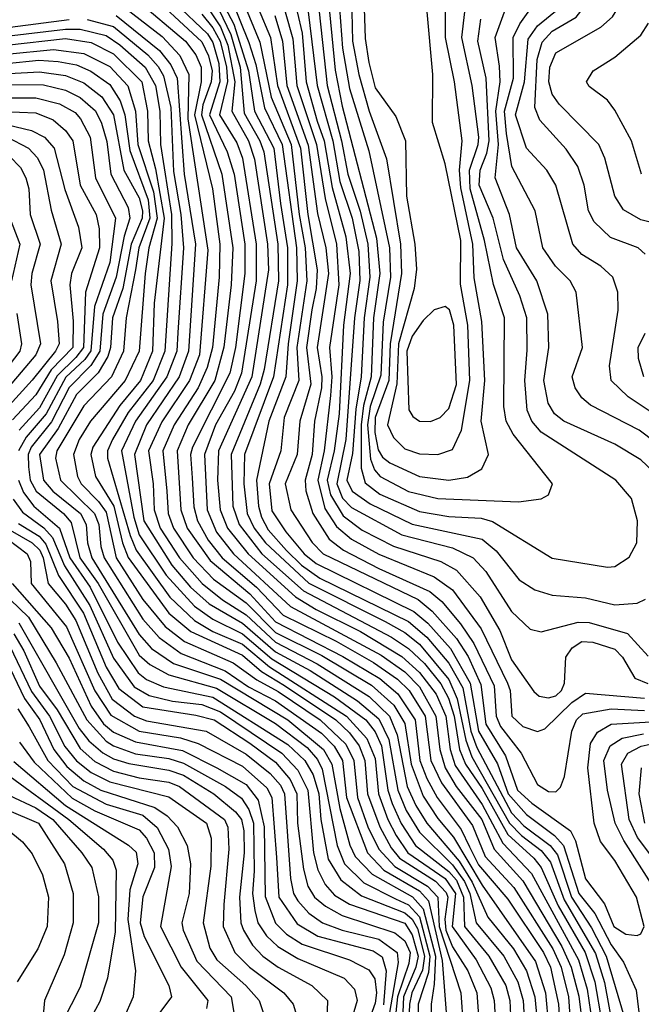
# Model space of a CAD drawing. Extents: x 501367 to 657802, y 482273 to 547541.
# Tile 586 of 656: x 608131 to 609817, y 520004 to 522673. Entities that reach past the tile are written whole.
import ezdxf

# ---------------------------------------------------------------- set-up
doc = ezdxf.new("R2010")
doc.units = 0

msp = doc.modelspace()

# ---------------------------------------------------------------- linework, layer by layer
at = {"layer": '0CON20XD'}
for points in [[(609827.3, 522037.3), (609808.1, 522055), (609732.9, 522082.9), (609688.3, 522125), (609673.6, 522155), (609661.9, 522225), (609644.8, 522275), (609612.5, 522322.5), (609541, 522401), (609527.6, 522435), (609534.2, 522565.8), (609547.4, 522612.6), (609575, 522642.1), (609639.9, 522680.1), (609661.5, 522708.5), (609664.6, 522805), (609646.1, 523065), (609679.5, 523165), (609677.6, 523255), (609685, 523294), (609706.2, 523335), (609745, 523367.1), (609786.5, 523413.5), (609825, 523489.4)], [(609935, 522101.1), (609815, 522131), (609768.1, 522158.1), (609744.8, 522194.8), (609717.7, 522297.7), (609701.7, 522335), (609593.9, 522443.9), (609575, 522471.6), (609565.5, 522505), (609568.4, 522545), (609585, 522583.7), (609707.1, 522652.9), (609738.6, 522681.4), (609753.3, 522705), (609748.7, 522775), (609718.8, 522865), (609712.1, 522915), (609715.8, 522985), (609742.9, 523047.1), (609755.2, 523085), (609779.3, 523245), (609799.8, 523280.2), (609825, 523299.7)], [(609545, 521374.5), (609564.6, 521385.4), (609576.2, 521415), (609469.5, 521549.5), (609449.7, 521585), (609444.2, 521625), (609445.8, 521865), (609415.6, 521955.6), (609391.2, 522075), (609352.3, 522215), (609351.1, 522265), (609374.5, 522335), (609375.6, 522355), (609358.2, 522495), (609330.2, 522625), (609357.6, 522865)], [(608465, 522802.5), (608639.9, 522635), (608655, 522611.4), (608671.2, 522555), (608673.2, 522505), (608645.6, 522415), (608693.8, 522315), (608712.6, 522255), (608741.5, 522065), (608741.4, 521985), (608715.7, 521785), (608700.4, 521715), (608599.1, 521515), (608594.5, 521495), (608598.4, 521431.6), (608602.8, 521352.8), (608612.7, 521315), (608642.4, 521262.4), (608679.8, 521215), (608773.4, 521135), (608845, 521059.6), (608988.9, 520988.9), (609090.6, 520930.6), (609155, 520885.4), (609186.7, 520855), (609230.1, 520785), (609245.8, 520665), (609274.5, 520604.5), (609358.8, 520488.8), (609392.9, 520405), (609470.5, 520320.5), (609576.7, 520155), (609599.3, 520105), (609618.7, 520025), (609630.6, 519855)], [(608744.2, 522785), (608811, 522625), (608829.6, 522495), (608892.3, 522325), (608912.7, 522145), (608937.5, 521995), (608935.1, 521945.1), (608923, 521887), (608908.6, 521785), (608920.6, 521685), (608890.2, 521585), (608883.4, 521495), (608850.4, 521415), (608866.1, 521345), (608923.6, 521256.4), (608953.5, 521225), (609211.2, 521101.2), (609249.6, 521069.6), (609315.7, 520995.7), (609347.2, 520947.2), (609381.2, 520871.2), (609395, 520763.8), (609447.9, 520677.9), (609480.7, 520585), (609519.9, 520549.9), (609624.9, 520474.9), (609637.8, 520447.8), (609665, 520344.7), (609716.7, 520276.8), (609741.9, 520215), (609775, 520194), (609805, 520190.8)], [(608465, 522762.7), (608625, 522613.5), (608642.9, 522575), (608652.6, 522535), (608650.2, 522505), (608627.7, 522442.3), (608623.9, 522415), (608679.2, 522255), (608708.5, 522055), (608704.7, 521955), (608684.8, 521785.2), (608660.2, 521695), (608587.5, 521575), (608558.1, 521505), (608567.8, 521345), (608585.3, 521295), (608647.2, 521207.2), (608755, 521117.1), (608825, 521040.9), (609007.5, 520947.5), (609107.1, 520887.1), (609156.3, 520846.3), (609203.4, 520775), (609216.2, 520665), (609235, 520616.6), (609263.1, 520565), (609328.1, 520478.1), (609351.1, 520431.1), (609375, 520382.1), (609455, 520288.9), (609551, 520145), (609570.6, 520105), (609592.4, 520005), (609600.5, 519865)], [(608714.9, 522774.9), (608782.5, 522612.5), (608813, 522463), (608867.2, 522335), (608888.3, 522145), (608905.4, 522055), (608909.7, 521965), (608882.8, 521785), (608888.1, 521695), (608848.2, 521595), (608838.8, 521505), (608807.1, 521415), (608815, 521341.8), (608852.4, 521285), (608902.3, 521225), (608935, 521199.1), (609199.3, 521069.4), (609237.5, 521037.5), (609299.2, 520969.2), (609352.7, 520875), (609374.9, 520744.9), (609426.5, 520656.5), (609455.1, 520575), (609505, 520519), (609581.5, 520461.5), (609605.2, 520435.2), (609647.3, 520305), (609690.3, 520250.3), (609735, 520165.4), (609768.7, 520118.7), (609802.5, 520042.5), (609839.2, 519745)], [(609295, 521425.2), (609345, 521433.2), (609384.2, 521455.7), (609402.1, 521495), (609382.4, 521585), (609392.6, 521695), (609384.4, 521855), (609363.7, 521973.7), (609360, 522065), (609327.1, 522217.1), (609323.9, 522265), (609331, 522345), (609310.4, 522505), (609286, 522625), (609286.8, 522775)], [(608447.9, 522727.9), (608580.8, 522615), (608608.3, 522578.3), (608622.7, 522545), (608623.3, 522505), (608604.5, 522415), (608653.5, 522215), (608673.9, 522065), (608671.8, 521975), (608654, 521785), (608639.5, 521730.5), (608614.7, 521675.3), (608549.4, 521575), (608519.2, 521505), (608530.3, 521395), (608533.1, 521335), (608548.1, 521295), (608601.7, 521215), (608656.5, 521156.5), (608745, 521092.9), (608825, 521012), (608950.1, 520950.1), (609085, 520869), (609145.6, 520815), (609175.5, 520765.5), (609192.1, 520655), (609225, 520568.9), (609265, 520507.8), (609307.7, 520457.7), (609385, 520327.3), (609529.5, 520120.5), (609557.2, 520035), (609573.1, 519855)], [(608670.3, 522740.3), (608711.4, 522661.4), (608751.7, 522535), (608768, 522425), (608819.6, 522325), (608837.7, 522175), (608857.3, 522055), (608857.5, 521955), (608818.7, 521705), (608740.3, 521495), (608738.8, 521415), (608748.1, 521335), (608766.8, 521295), (608797.3, 521255), (608915, 521145.7), (609122.2, 521042.2), (609175, 521012), (609215, 520980.4), (609294.8, 520885), (609317.5, 520832.5), (609340.4, 520720.4), (609357.1, 520675), (609459, 520495), (609491.5, 520461.5), (609545, 520420.9), (609569.9, 520389.9), (609607.3, 520287.3), (609692.1, 520142.1), (609716.7, 520063.3), (609738.6, 519945)], [(608703.4, 522733.4), (608751.9, 522611.9), (608771.4, 522551.5), (608794.3, 522434.3), (608842.9, 522335), (608881.2, 522055), (608883.7, 521965), (608859.2, 521795), (608852.8, 521705), (608806.5, 521585), (608772.8, 521425), (608778.1, 521355), (608786.4, 521325), (608805, 521290.5), (608854.3, 521234.3), (608895, 521195), (608945, 521159.1), (609185, 521041.6), (609235, 520999.4), (609295, 520928.9), (609332.3, 520862.3), (609354.7, 520745), (609370.5, 520700.5), (609465, 520523.2), (609498.2, 520488.2), (609569.2, 520435), (609589.3, 520409.3), (609627.1, 520295), (609681.6, 520211.6), (609721.5, 520135), (609769.9, 519970.1)], [(609855, 521527.6), (609810.8, 521560.8), (609678.8, 521628.8), (609655, 521648.4), (609637.2, 521675), (609629, 521705), (609657.5, 521785), (609639.7, 521935), (609623.3, 521965), (609584.3, 522005), (609549.1, 522055), (609528.7, 522155), (609465.6, 522275.6), (609451.4, 522365), (609445.4, 522425), (609470.2, 522515), (609468.9, 522625), (609487.6, 522662.4), (609545.9, 522745)], [(607255, 522718.5), (607628.7, 522661.3), (607735, 522646.6), (607793.9, 522646.1), (607825, 522649.4), (607905, 522674.9), (608105, 522653.4), (608265, 522674)], [(608418, 522705), (608517.6, 522627.6), (608565, 522575.8), (608589.8, 522525), (608586.9, 522405), (608641.2, 522048.9), (608618.3, 521765), (608591.7, 521695), (608516.5, 521583.5), (608480.4, 521505), (608492.7, 521415), (608495.1, 521345), (608511.5, 521295), (608564.6, 521214.6), (608625.7, 521145), (608681.1, 521101.1), (608745, 521060.4), (608825, 520985.8), (608937.5, 520927.5), (609079, 520839), (609134.1, 520785), (609154.7, 520735), (609182, 520595), (609205, 520543.3), (609234.7, 520495), (609322.3, 520392.3), (609358.2, 520335), (609400.1, 520240.1), (609470.2, 520155), (609505.5, 520095), (609527.5, 520025), (609542.9, 519865)], [(608642.7, 522702.7), (608675, 522654.3), (608695, 522603.9), (608714.7, 522505), (608705.8, 522425), (608750.9, 522345), (608767.2, 522295), (608803.2, 522065), (608805.7, 521995), (608760, 521705), (608670, 521505), (608667.6, 521425), (608674.7, 521345), (608694.7, 521295), (608750.6, 521225), (608878.8, 521108.8), (608935, 521074.8), (609055, 521014.9), (609167.1, 520947.1), (609215, 520903.5), (609260.1, 520845), (609286.7, 520785), (609298.1, 520695), (609311.8, 520651.8), (609385, 520546.2), (609441.2, 520441.2), (609518.7, 520358.7), (609646.4, 520125), (609669.7, 520045), (609683.5, 519953.5)], [(608670.7, 522700.7), (608703.3, 522633.3), (608728.4, 522545), (608740, 522420), (608782.4, 522345), (608792.7, 522315), (608831.2, 522065), (608832.4, 521965), (608793.5, 521725), (608782.8, 521685), (608704, 521495), (608709.1, 521355), (608725.6, 521305), (608787.4, 521225), (608900.3, 521125), (609139.1, 520999.1), (609185, 520968.8), (609228.3, 520928.3), (609273, 520873), (609293.8, 520833.8), (609309.2, 520785), (609323.6, 520695), (609339.5, 520655), (609385, 520589.4), (609454.4, 520464.4), (609525, 520400.4), (609545.1, 520375), (609591.4, 520271.4), (609664.7, 520145), (609691, 520065), (609709.9, 519955)], [(608997.9, 522705), (609006.2, 522596.2), (609025, 522486.9), (609077.4, 522317.4), (609133.8, 522055), (609136.3, 521975), (609116.7, 521853.3), (609109.9, 521709.9), (609081.5, 521625), (609074.3, 521575), (609081.8, 521481.8), (609093, 521453), (609108, 521435), (609185, 521394.4), (609265, 521375.4), (609483.2, 521366.8), (609545, 521374.5)], [(609065.1, 522705), (609067.9, 522622.1), (609077.5, 522557.5), (609095, 522488.6), (609151.2, 522411.2), (609176.8, 522345), (609179.7, 522195), (609202.5, 522065), (609207.1, 521997.1), (609200.9, 521945), (609158.4, 521795), (609153.8, 521686.2), (609128.4, 521575), (609145, 521540.8), (609175, 521510.2), (609215, 521496.2), (609265, 521494.8)], [(609265, 521494.8), (609305, 521508.6), (609329, 521561), (609352, 521695), (609346, 521845), (609326.5, 521956.5), (609327.1, 522075), (609285, 522282.5), (609250.6, 522395), (609251.1, 522525), (609234.9, 522704.9)], [(609894.8, 521575), (609780.9, 521650.9), (609734.7, 521695), (609730.7, 521735), (609753.8, 521886.2), (609752.9, 521935), (609739.7, 521975), (609706.7, 522005), (609655, 522036.9), (609630.6, 522065), (609584.8, 522225), (609560.3, 522265), (609505, 522325.3), (609475.1, 522415), (609500.1, 522505), (609509.8, 522620.2), (609535, 522657), (609593.5, 522705)], [(608314.1, 522674.1), (608385, 522654.6), (608477.9, 522577.9), (608506.8, 522546.8), (608521.2, 522521.2), (608540.5, 522435), (608547.8, 522262.2), (608567.6, 522145), (608574.9, 522055.1), (608560.1, 521825), (608556.7, 521775), (608530.2, 521705), (608444.7, 521585), (608407.1, 521505), (608440.1, 521325), (608455, 521277.1), (608527.7, 521167.7), (608605, 521083.7), (608655, 521048.1), (608735, 521009), (608815, 520940.5), (608985, 520837.6), (609069.9, 520775), (609095, 520743.2), (609112.1, 520705), (609128.9, 520585), (609141, 520549), (609165, 520494.3), (609204.3, 520435), (609295, 520364.1), (609315, 520340.4), (609334.3, 520295), (609337.5, 520215), (609402.7, 520135), (609448.8, 520055), (609460.4, 520015), (609464.1, 519935)], [(608392.4, 522685), (608509.7, 522589.7), (608540.8, 522550.8), (608557.5, 522515), (608577.1, 522255), (608607.2, 522065), (608589, 521775), (608563.2, 521705), (608474.4, 521575), (608442.2, 521495), (608467.8, 521315), (608543.3, 521195), (608593.9, 521135), (608645, 521090), (608735, 521037.9), (608825, 520959.9), (608918.8, 520908.8), (609047.3, 520827.3), (609105, 520778.4), (609131.9, 520721.9), (609156.6, 520585), (609179.3, 520529.3), (609215, 520471.3), (609305, 520382.6), (609337, 520337), (609351.8, 520305), (609368.3, 520225), (609444.1, 520135), (609482.1, 520065), (609496.1, 520015), (609499.5, 519950.5)], [(608625, 522687.9), (608655, 522651), (608674.1, 522615), (608691.4, 522545), (608694, 522506), (608672.7, 522415), (608719.3, 522339.3), (608735, 522297.6), (608772.5, 522065), (608771.9, 521965), (608732.4, 521715), (608713.3, 521666.7), (608661.9, 521575), (608631.8, 521495), (608639.2, 521345), (608664.5, 521284.5), (608710.7, 521225), (608865, 521082.6), (609110.8, 520950.8), (609175, 520905.3), (609214.8, 520864.8), (609259.6, 520785), (609269.9, 520695), (609284.9, 520645), (609314.8, 520594.8), (609383.8, 520505), (609417.5, 520425), (609495, 520338.6), (609601.1, 520161.1), (609626.3, 520105), (609646.8, 520026.8), (609657.3, 519945)], [(608822.7, 522685), (608843.9, 522615), (608855.6, 522495), (608913.4, 522333.4), (608938.3, 522148.3), (608961.1, 522055), (608968.3, 521985), (608937.4, 521785), (608950.3, 521705), (608949.3, 521675), (608930.1, 521585), (608923.7, 521495), (608904.9, 521425), (608906.6, 521396.6), (608926.2, 521335), (608970.1, 521265), (609008.9, 521235), (609105, 521185.7), (609243.2, 521123.2), (609275.8, 521095.8), (609326.2, 521036.1), (609362.4, 520982.4), (609417.9, 520867.9), (609423.2, 520785), (609435, 520757.2), (609490.9, 520685), (609535, 520599.7), (609565, 520581.5), (609585, 520580.2)], [(608851.1, 522695), (608871.4, 522621.4), (608882.6, 522495), (608936.1, 522335), (608958.9, 522188.9), (608990.4, 522065), (608996.5, 521955), (608970.8, 521785), (608976.9, 521705), (608974, 521655), (608956.6, 521505), (608939, 521425), (608958.6, 521348.6), (608989.7, 521299.7), (609030.3, 521265), (609105, 521224.1), (609255, 521163.5), (609305, 521127.7), (609381.9, 521021.9), (609453.5, 520875), (609460.9, 520855), (609465.6, 520785), (609495, 520757.5), (609535, 520744.1)], [(608882.9, 522695), (608896.5, 522636.5), (608907.9, 522505), (608937.9, 522397.9), (608956.6, 522345), (608978.2, 522218.2), (609015.6, 522085), (609027.4, 521985), (609009.1, 521845), (608997.1, 521605), (608984, 521505), (608964.9, 521425), (608973.3, 521385), (609008, 521328), (609059.9, 521289.9), (609145, 521246.1), (609273.3, 521205), (609315, 521181.3), (609379.3, 521109.3), (609432.8, 521017.2), (609465, 520938.2), (609525, 520852.5), (609539.5, 520839.5), (609565, 520834.8)], [(608913.6, 522695), (608937.3, 522495), (608979.8, 522345), (608999, 522235), (609032.1, 522135), (609050.2, 522045), (609053.3, 521966.7), (609038.9, 521865), (609015.3, 521535.3), (608990.6, 521415), (609006.6, 521376.6), (609030.9, 521350.9), (609167, 521277), (609305, 521241.4), (609360.8, 521215), (609395, 521177.6), (609465, 521069.2), (609515, 521021.5), (609545, 521013.9), (609645, 521040.5), (609675, 521039.3), (609779.3, 521009.3), (609835, 520948.2)], [(608942.9, 522695), (608964.9, 522494.9), (609004, 522345), (609020.4, 522255), (609054.5, 522154.5), (609074.7, 522065), (609080, 521975), (609064.7, 521865), (609057.1, 521705), (609042.7, 521617.3), (609033, 521497), (609017.7, 521425), (609032.5, 521395), (609081.3, 521361.3), (609195, 521305.9), (609385, 521264.8), (609423.1, 521233.1), (609485, 521155.3), (609527.5, 521127.5), (609575, 521113.5), (609665, 521106.6), (609745, 521087.4), (609805, 521091.9)], [(608971.3, 522695), (608986.4, 522536.4), (609005, 522439.3), (609098.9, 522081.1), (609107.2, 521985), (609090.6, 521865), (609084.4, 521705), (609062.9, 521627.1), (609056.7, 521575), (609057.3, 521457.3), (609067.9, 521417.9), (609107.6, 521387.6), (609215, 521340.5), (609295, 521326.4), (609382.5, 521322.5), (609413.1, 521313.1), (609575, 521213.7), (609725, 521189.7), (609745, 521191.1)], [(609031.7, 522695), (609033.4, 522615), (609050.3, 522525), (609078.5, 522425), (609125.9, 522295.9), (609163.5, 522065), (609166.5, 521985), (609135.3, 521795), (609131.5, 521695), (609094.7, 521594.7), (609094.2, 521554.2), (609102.9, 521507.1), (609115, 521487.3), (609135, 521471.9), (609215, 521434.6), (609295, 521425.2)], [(609745, 521191.1), (609783.7, 521216.3), (609804.6, 521255), (609806.3, 521315), (609790, 521375), (609747.1, 521425), (609545.3, 521555.3), (609519.7, 521585), (609507.5, 521615), (609500.4, 521695), (609507.3, 521777.3), (609506, 521865), (609487.5, 521925), (609443.2, 522023.2), (609414.7, 522135), (609377.3, 522225), (609379.9, 522265), (609398.1, 522311.9), (609403.8, 522345), (609396.2, 522515), (609373.2, 522615), (609381, 522675)], [(609862.9, 521435), (609815, 521480), (609745, 521522.3), (609606.7, 521585), (609581.6, 521605), (609563.7, 521633.7), (609552.3, 521695), (609566.2, 521785), (609562.8, 521875), (609533.2, 521965), (609477.8, 522055), (609459.3, 522145), (609420.5, 522245), (609429, 522335), (609421.7, 522425), (609434, 522505), (609432.4, 522547.6), (609420, 522625), (609445.3, 522694.7)], [(608095, 522628.9), (608255, 522647.8), (608295, 522647.3), (608365, 522630.9), (608402.7, 522605), (608471.1, 522545), (608498.7, 522495), (608510.6, 522425), (608513, 522335), (608542.7, 522145), (608543.3, 522066.7), (608524.1, 521775), (608492.6, 521695), (608425, 521608.5), (608382.9, 521535), (608369.1, 521505), (608369.1, 521485), (608430.1, 521275), (608446.8, 521235), (608537.9, 521107.8), (608605.1, 521045), (608655, 521015.1), (608735, 520980.7), (608808.7, 520918.7), (609017, 520785), (609072.2, 520725), (609095, 520670.7), (609103.5, 520575), (609129, 520505), (609151.8, 520461.8), (609183.4, 520415), (609285, 520345.6), (609312.6, 520305), (609303.5, 520215), (609369.1, 520125), (609408.8, 520048.8), (609417.7, 520015), (609422.1, 519935)], [(609817.4, 522255), (609790.4, 522345), (609745, 522428.5), (609724.5, 522455), (609675, 522492.5), (609667.8, 522505), (609685.6, 522535), (609745, 522571.3), (609815, 522631.5), (609836.2, 522663.8)], [(608095, 522604.3), (608255, 522622.4), (608325, 522611.2), (608385, 522580.8), (608461.8, 522505), (608477.2, 522425), (608479, 522345), (608499.1, 522269.1), (608522.5, 522135), (608495.9, 521905), (608490.6, 521775), (608458.2, 521695), (608402.8, 521627.2), (608328.9, 521515), (608323.7, 521495), (608336.3, 521435), (608386.1, 521355), (608409.3, 521255), (608425, 521215.8), (608535, 521064.2), (608594.6, 521014.6), (608735, 520950.3), (608786.3, 520906.3), (608848.9, 520868.9), (608987.8, 520775), (609025, 520740.2), (609051.5, 520705), (609066.9, 520665), (609074, 520575), (609107.1, 520485), (609138.4, 520428.4), (609160.9, 520400.9), (609258.3, 520338.3), (609287.7, 520307.7), (609291.9, 520295), (609283.5, 520235), (609286.6, 520205), (609305, 520160.2), (609346.1, 520095), (609370.8, 520035), (609378.2, 519935)], [(608095, 522579.8), (608222.7, 522592.7), (608305, 522581.4), (608375, 522546.4), (608424.2, 522494.2), (608444.9, 522425), (608451.2, 522335), (608493.5, 522206.5), (608503.3, 522135), (608481.5, 522055), (608471.2, 521985), (608454.9, 521775), (608417, 521695), (608323.2, 521585), (608291.8, 521535), (608276.5, 521495), (608287.3, 521435), (608297.6, 521415), (608345, 521367.7), (608365, 521338.7), (608392.4, 521215), (608465, 521102), (608525, 521028.8), (608577.6, 520987.6), (608709.9, 520929.9), (608773.9, 520883.9), (608831.9, 520851.9), (608945.9, 520775), (609015, 520709.8), (609036.9, 520665), (609046.8, 520565), (609075.4, 520485.4), (609104.9, 520424.9), (609148, 520378), (609236.7, 520325), (609264.5, 520295), (609268.4, 520215), (609327.5, 520035), (609333.6, 519945)], [(608095, 522554.7), (608183.2, 522563.2), (608235, 522560.2), (608285, 522550.5), (608323.8, 522533.8), (608375, 522497.8), (608403.1, 522453.1), (608415.8, 522415), (608429.1, 522319.1), (608479.5, 522185), (608483.8, 522135), (608453.6, 522055), (608445.1, 521995.1), (608419.8, 521865), (608412.8, 521775), (608379.7, 521705), (608305, 521627), (608231.4, 521505), (608228, 521485), (608241.8, 521425), (608333.6, 521335), (608345.2, 521305), (608350.7, 521245), (608359.5, 521215), (608465, 521048.5), (608508.7, 520998.7), (608568.5, 520955), (608688.5, 520908.5), (608751.1, 520865), (608825, 520826.9), (608948.9, 520738.9), (608984.1, 520704.1), (609005.9, 520665), (609017.4, 520565), (609073.9, 520415), (609118.3, 520368.3), (609215, 520311.8), (609239.5, 520285), (609276.8, 520123.2), (609291.2, 519935)], [(608102.2, 522527.8), (608185, 522532.3), (608255, 522521.7), (608305, 522502.4), (608353.8, 522463.8), (608384.9, 522415), (608413.2, 522265), (608455, 522190), (608463.6, 522155), (608462.7, 522135), (608432.9, 522065), (608410.3, 521945), (608382.4, 521865), (608377.1, 521785), (608369.7, 521760.3), (608343.9, 521716.1), (608285, 521656.9), (608235, 521565), (608184.2, 521495), (608195.6, 521425), (608221, 521395), (608295.3, 521335), (608311, 521305), (608315.1, 521255), (608326.2, 521215), (608455, 521006.6), (608488.6, 520968.6), (608547.9, 520927.9), (608675, 520885.4), (608857.7, 520775), (608954.7, 520695), (608977.4, 520655), (608998.6, 520535), (609026, 520436), (609040.8, 520405), (609086.8, 520356.8), (609195.7, 520295.7), (609225, 520263.3), (609258.3, 520135), (609255, 520058.5), (609246.6, 520005), (609246, 519945)], [(608095, 522497.9), (608195, 522496.7), (608255, 522482.2), (608295, 522462.5), (608336, 522426), (608352.5, 522392.5), (608367.3, 522342.7), (608377.6, 522255), (608424.6, 522164.6), (608429.9, 522135), (608413.8, 522086.2), (608392.8, 521975), (608356.4, 521875), (608348.3, 521775), (608324, 521736), (608265, 521676.4), (608217.1, 521582.9), (608161.6, 521515), (608153.8, 521495), (608155, 521460.8)], [(608085, 522461.5), (608175, 522461.2), (608238.8, 522445), (608281.3, 522421.3), (608296, 522405), (608321.8, 522355), (608336, 522245), (608391, 522135), (608375.1, 522015.1), (608334, 521896), (608324.2, 521775.8), (608307.8, 521752.2), (608256, 521704), (608203, 521605), (608148.6, 521541.4), (608127.7, 521505)], [(608085.7, 522424.3), (608175, 522420.6), (608221.6, 522401.6), (608255, 522372.9), (608274.9, 522345), (608295.1, 522225.1), (608338.5, 522145), (608346.4, 522106.4), (608347.6, 522055), (608309.2, 521935), (608303.8, 521785), (608282.8, 521757.2), (608232.2, 521707.8), (608185, 521621.5), (608129, 521561)], [(608098.6, 522388.6), (608163.3, 522373.3), (608198, 522355), (608223.9, 522325), (608253.3, 522213.3), (608290.7, 522110.7), (608299.2, 522055), (608271.2, 521985), (608267.1, 521955), (608276, 521856), (608275.1, 521785), (608216.1, 521723.9), (608175, 521656.2), (608111.4, 521588.6)], [(608095.7, 522355.7), (608154.7, 522324.7), (608179, 522299), (608195.6, 522265.6), (608216.6, 522156.6), (608243.1, 522065), (608214.9, 521965), (608233.8, 521855), (608237.6, 521795), (608228.1, 521775), (608165, 521696.5), (608085, 521608.6)], [(608103.1, 522303.1), (608132.6, 522272.6), (608147.7, 522245), (608155.2, 522215), (608158.8, 522145), (608186, 522065), (608163.6, 521985), (608161.4, 521955), (608186.9, 521795), (608174.2, 521765), (608069.3, 521640.7)], [(608100.5, 522145), (608131.3, 522065), (608108.3, 521965)], [(609245, 521584.2), (609271.2, 521595), (609295, 521619.3), (609315.2, 521684.8), (609308.4, 521845), (609296.5, 521886.5), (609285, 521896.2), (609255, 521886.7), (609225, 521857.9), (609195, 521815.2), (609180.8, 521775), (609185.8, 521615.8), (609197.4, 521597.4), (609215, 521585.3), (609245, 521584.2)], [(608123.5, 521876.5), (608135.4, 521795), (608131.2, 521775), (608015, 521623.2)], [(609823.5, 521705), (609809, 521755), (609808.4, 521785), (609826.8, 521823.2)], [(608155, 521460.8), (608159.4, 521425), (608175.1, 521395), (608249.5, 521335), (608270.3, 521310.3), (608293.9, 521215), (608343.9, 521145), (608455, 520950.9), (608483.8, 520925), (608535, 520897.1), (608665, 520861.5), (608825, 520765.4), (608910.6, 520700.6), (608938.3, 520668.3), (608951.3, 520641.3), (608992, 520435), (609012.1, 520385), (609063.8, 520333.8), (609149.6, 520290.4), (609185, 520274.1), (609215, 520241.3), (609243.3, 520135), (609239.9, 520090.1), (609211.7, 520005), (609211.4, 519935)], [(608127.6, 521425), (608141.3, 521391.3), (608168.8, 521355), (608238.4, 521295), (608266.6, 521215), (608321.8, 521135), (608396.4, 520986.4), (608452.5, 520902.5), (608475, 520884.9), (608520.8, 520865), (608655, 520837.2), (608858.2, 520708.2), (608904.3, 520665), (608926.4, 520626.4), (608941.8, 520575), (608947.3, 520505)], [(608113.3, 521373.3), (608138.7, 521338.7), (608196.2, 521296.2), (608219.6, 521269.6), (608252.6, 521192.6), (608320.9, 521085), (608385, 520942.6), (608441.6, 520865), (608481.8, 520841.8), (608545, 520826), (608625, 520816.6), (608675, 520797.4), (608841.6, 520685), (608885, 520638.8), (608911.8, 520585), (608927.3, 520415), (608939, 520369), (608959.5, 520329.5), (608985, 520300.4), (609025, 520275.9), (609175, 520224.4), (609195, 520192.2), (609211.2, 520135), (609205.5, 520105), (609171.8, 520025), (609163.8, 519836.2)], [(608045.3, 521305), (608151.5, 521225), (608160.1, 521205), (608161.9, 521145), (608257.8, 521027.8), (608334.2, 520854.3), (608378.4, 520788.4), (608455, 520744.8), (608567.1, 520727.1), (608615, 520711.4), (608735, 520649.4), (608801.5, 520591.5), (608814.5, 520565), (608827.4, 520402.6), (608833.9, 520295), (608882.9, 520222.9), (608939.1, 520189.1), (609089.2, 520149.2), (609113.4, 520133.4), (609124.6, 520095), (609117.3, 520002.7)], [(608105, 521289.3), (608164.9, 521255), (608185.1, 521235), (608194.2, 521215), (608207.7, 521145), (608255, 521089.1), (608283.3, 521045), (608342.3, 520902.3), (608381.8, 520831.8), (608441.9, 520785), (608475, 520772.7), (608636.7, 520745), (608745, 520682.5), (608810.4, 520630.4), (608837.9, 520597.9), (608848.7, 520575), (608865.6, 520345.6), (608873.8, 520305), (608885.1, 520285.1), (608915, 520251.7), (608951.6, 520225), (609005.2, 520205.2), (609105, 520180.5), (609154.6, 520145), (609157.6, 520117.6), (609121.3, 519908.7)], [(608127.6, 521307.6), (608183.6, 521273.6), (608202, 521252), (608236.5, 521166.5), (608303.6, 521065), (608365, 520918.4), (608400, 520860), (608465, 520810.7), (608608.4, 520788.4), (608657.9, 520775), (608755, 520712.2), (608825, 520660.3), (608863.9, 520613.9), (608882.6, 520575), (608884.1, 520495), (608900.2, 520370.2), (608912.6, 520325), (608929.9, 520295), (608959.9, 520269.9), (609005, 520244.7), (609148.4, 520198.4), (609175, 520176.2), (609189.4, 520145), (609186.4, 520115), (609155.2, 520025), (609137.1, 519855)], [(608110.1, 521145), (608216.6, 521025), (608265, 520942.6), (608325, 520812.1), (608358.2, 520765), (608385, 520742.4), (608445, 520715.6), (608572.3, 520692.3), (608665.2, 520645), (608745, 520600.4), (608777.3, 520557.3), (608793.6, 520485), (608796.7, 520296.7), (608824.5, 520224.5), (608854.5, 520194.5), (608897.2, 520167.2), (609025.3, 520125.3), (609077.6, 520097.6), (609093.8, 520073.8), (609098.2, 520035), (609095, 520007.2), (609062.5, 519917.5)], [(608105, 521101.6), (608155, 521053.3), (608230.1, 520930.1), (608312.5, 520775), (608365, 520717.8), (608385, 520704.6), (608445, 520683.2), (608535, 520670.9), (608575, 520658.2), (608688.8, 520595), (608732.7, 520562.7), (608752.5, 520532.5), (608765.3, 520495), (608766.9, 520365), (608762.6, 520305), (608768.8, 520258.9), (608777, 520225), (608799.9, 520189.9), (608830.8, 520160.8), (608885, 520128.1), (609010.8, 520075), (609038.7, 520045), (609045.7, 520015), (609025.5, 519944.5)], [(609805, 521091.9), (609827.7, 521102.3)], [(608128.3, 521038.3), (608292.3, 520752.3), (608318.7, 520718.7), (608356.1, 520686.1), (608385, 520669.5), (608426.7, 520656.7), (608535, 520639.4), (608575, 520625.1), (608657.3, 520575), (608715.9, 520525.9), (608732, 520505), (608738.4, 520475), (608739.5, 520415), (608726.7, 520295), (608730.6, 520225), (608737.4, 520205), (608762.4, 520165), (608790.5, 520135), (608831.6, 520105), (608923.1, 520055), (608965.8, 520015), (608961, 519875)], [(608115, 521008.7), (608142.5, 520962.5), (608185, 520866.7), (608232.3, 520802.3), (608295, 520697.9), (608335, 520662.7), (608385, 520636.5), (608455, 520618.3), (608535, 520606.3), (608564.1, 520595), (608686.5, 520505), (608694.9, 520484.9), (608697.8, 520425), (608684.7, 520275.3), (608682.4, 520215), (608714.2, 520145), (608754.1, 520105), (608847.5, 520035), (608872.4, 520005), (608890.4, 519945)], [(609565, 520834.8), (609585, 520840.7), (609600.5, 520855), (609607.9, 520875), (609612.1, 520945), (609629.3, 520970.7), (609655, 520988), (609685, 520985.9), (609745, 520966.9), (609765.2, 520945), (609798.8, 520888.8), (609834.1, 520874.1)], [(608103.9, 520975), (608162.5, 520852.5), (608211.6, 520785), (608253.3, 520703.3), (608285, 520664.3), (608325, 520633.1), (608375, 520607.7), (608535, 520566.4), (608637.7, 520495), (608649.7, 520455), (608649, 520379), (608628.2, 520225), (608646.2, 520156.2), (608665.5, 520125), (608744.5, 520055), (608780.4, 520015), (608803.9, 519945)], [(608095, 520935.7), (608143.6, 520833.5), (608185.9, 520775), (608223.7, 520695), (608258.5, 520648.5), (608305, 520610), (608351.2, 520585), (608497.4, 520537.4), (608530.5, 520515), (608558.9, 520485), (608584.9, 520434.9), (608593.7, 520385), (608590.7, 520305), (608570.6, 520225), (608574, 520205), (608611.5, 520121.5), (608704.2, 520025), (608716.5, 519955)], [(609535, 520744.1), (609555, 520750.8), (609628, 520822), (609665, 520847.9), (609825, 520833.8)], [(608125.5, 520805.5), (608156.1, 520756.1), (608207.5, 520665), (608275.1, 520595), (608365, 520546.7), (608465, 520516.8), (608503.7, 520483.7), (608534, 520425), (608541.9, 520378.1), (608512.5, 520215), (608568.9, 520105), (608641, 520015), (608637, 519993)], [(609585, 520580.2), (609597.4, 520592.6), (609608.2, 520621.8), (609627.8, 520745), (609640.6, 520775), (609658, 520792), (609734.9, 520805.1), (609825, 520800.4)], [(609805, 520190.8), (609815, 520195.5), (609824.7, 520215.3), (609804, 520295), (609745, 520394), (609706, 520446), (609688.9, 520495), (609671.2, 520645), (609678.6, 520711.4), (609698.1, 520741.9), (609735, 520763.6), (609934.5, 520775.5)], [(609860.9, 520305), (609768.8, 520448.8), (609746, 520495), (609724.9, 520585), (609715.3, 520665), (609731.9, 520705), (609764.3, 520725.7), (609822.6, 520737.4)], [(608130.1, 520715), (608170.3, 520660.3), (608272.7, 520562.7), (608335, 520528.8), (608455, 520477), (608475.1, 520455), (608495.3, 520415), (608496, 520375), (608465, 520295.5), (608457.4, 520225), (608468.2, 520188.2), (608535.6, 520055), (608542.1, 520025), (608483.8, 519946.2)], [(609874.6, 520365.4), (609806.6, 520456.6), (609783.3, 520505), (609763, 520655), (609780.2, 520685), (609815.8, 520704.2), (609857.1, 520712.9)], [(608115, 520662.5), (608255, 520542.9), (608426.2, 520436.1), (608446.4, 520416.4), (608451.6, 520385), (608429.6, 520315), (608423.9, 520233.9), (608445.2, 520095.2), (608438.3, 520025), (608386, 519905)], [(609825.9, 520495), (609811.2, 520575), (609817.3, 520645)], [(608091.9, 520631.9), (608263.8, 520505), (608358, 520425), (608383.8, 520395), (608392.2, 520367.8), (608389.6, 520200.4), (608369.3, 520075), (608348.3, 520011.7), (608301, 519925)], [(608101.6, 520571.6), (608175, 520537.3), (608220.3, 520505), (608299.5, 520415), (608326.2, 520375), (608344.8, 520295.2), (608344.5, 520225), (608295, 520050.4), (608245.7, 519955)], [(608004.8, 520555), (608138.1, 520445), (608165, 520412.3), (608192.9, 520355), (608208.8, 520295), (608205.6, 520215), (608180.3, 520155), (608123.8, 520065)], [(608095, 520532.5), (608181.7, 520495), (608252.3, 520385), (608275.5, 520305), (608276.2, 520225), (608251.8, 520138.2), (608223.9, 520075), (608197.7, 520015), (608185.4, 519875)], [(608947.3, 520505), (608967.7, 520397.7), (609001.4, 520341.4), (609058, 520298), (609175, 520252.6), (609195.4, 520235.4), (609209.7, 520209.7), (609228.5, 520135), (609222.9, 520097.1), (609194.6, 520035), (609188, 520005), (609184.8, 519935)]]:
    msp.add_lwpolyline(points, dxfattribs=at)

doc.saveas('drawing.dxf')
